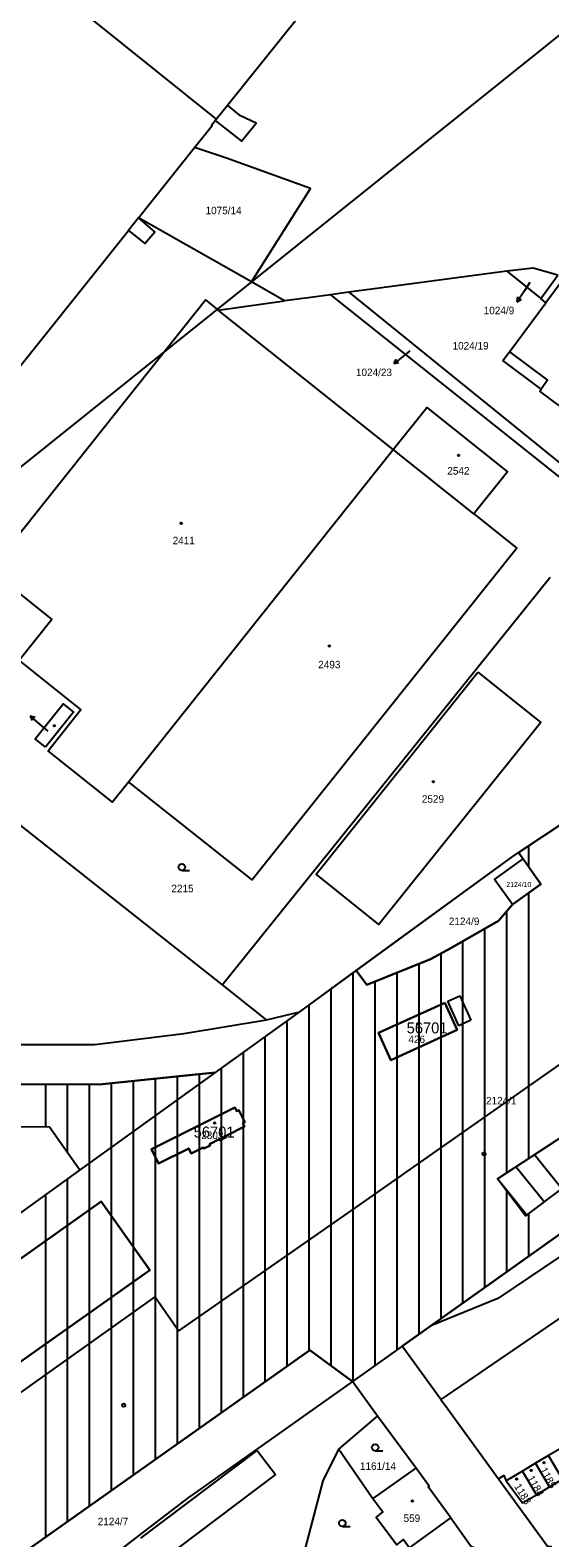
# Model space of a CAD drawing. Extents: x -794765 to -785424, y -1118958 to -1108731.
# Drawn here: x -792337.7 to -792219.4, y -1109922.9 to -1109579.6 of the extents above; entities that cross this region are included whole.
import ezdxf

# ---------------------------------------------------------------- set-up
doc = ezdxf.new("R2010")
doc.units = 0
for name, color, linetype in [('Level 66', 7, 'Continuous'), ('Level 71', 7, 'Continuous'), ('Level 75', 7, 'Continuous'), ('Level 76', 7, 'Continuous'), ('Level 77', 7, 'Continuous'), ('Level 78', 7, 'Continuous'), ('Level 79', 7, 'Continuous'), ('Level 80', 7, 'Continuous'), ('Level 81', 7, 'Continuous'), ('Vrstva 1', 7, 'Continuous'), ('Vrstva 53', 7, 'Continuous')]:
    doc.layers.add(name, color=color, linetype=linetype)

msp = doc.modelspace()

# ---------------------------------------------------------------- linework, layer by layer
at = {"layer": 'Level 66'}
for p, q in [((-792303.21, -1109770.88), (-792301.46, -1109770.88)), ((-792259.19, -1109903.04), (-792257.44, -1109903.04)), ((-792266.66, -1109920.27), (-792264.91, -1109920.27))]:
    msp.add_line(p, q, dxfattribs=at)
for centre in [(-792303.21, -1109770.13), (-792259.19, -1109902.29), (-792266.66, -1109919.52)]:
    msp.add_circle(centre, 0.75, dxfattribs=at)
at = {"layer": 'Level 71'}
msp.add_lwpolyline([(-791938.08, -1109742.36), (-792598.01, -1110271.46), (-792786.15, -1110036.8), (-792126.22, -1109507.7)], close=True, dxfattribs=at)
at = {"layer": 'Level 75'}
for p, q in [((-792378.05, -1109533.41), (-792295.37, -1109599.83)), ((-792295.37, -1109599.83), (-792295.65, -1109600.16)), ((-792313.11, -1109622.33), (-792300.29, -1109606.28)), ((-792287.32, -1109636.9), (-792313.11, -1109622.33)), ((-792229.23, -1109634.41), (-792257.13, -1109638.17)), ((-792229.23, -1109634.41), (-792221.51, -1109640.65)), ((-792221.51, -1109640.65), (-792217.57, -1109635.36)), ((-792213.73, -1109632.8), (-792220.3, -1109641.62)), ((-792279.86, -1109641.23), (-792287.32, -1109636.9)), ((-792265.17, -1109639.25), (-792269.36, -1109639.81)), ((-792294.9, -1109643.34), (-792279.86, -1109641.23)), ((-792220.3, -1109641.62), (-792221.51, -1109640.65)), ((-792255.07, -1109675.08), (-792294.9, -1109643.34)), ((-792315.33, -1109750.72), (-792255.07, -1109675.08)), ((-792236.7, -1109689.73), (-792255.07, -1109675.08)), ((-792219.35, -1109704.16), (-792293.96, -1109796.98)), ((-792293.96, -1109796.98), (-792344.46, -1109757.04)), ((-792226.53, -1109766.83), (-792225.52, -1109768.27)), ((-792276.34, -1109803.1), (-792263.48, -1109793.72)), ((-792283.96, -1109804.89), (-792293.96, -1109796.98)), ((-792295.56, -1109816.94), (-792276.34, -1109803.1)), ((-792283.96, -1109804.89), (-792276.34, -1109803.1)), ((-792326.43, -1109839.17), (-792295.56, -1109816.94)), ((-792246.55, -1109874.61), (-792164.73, -1109816.44)), ((-792147.85, -1109825.45), (-792244.24, -1109891.34)), ((-792253.05, -1109879.23), (-792246.55, -1109874.61)), ((-792253.05, -1109879.23), (-792264.32, -1109887.25)), ((-792244.24, -1109891.34), (-792253.05, -1109879.23)), ((-792258.68, -1109895.18), (-792264.32, -1109887.25)), ((-792267.43, -1109902.7), (-792258.68, -1109895.18)), ((-792249.95, -1109906.97), (-792258.68, -1109895.18)), ((-792267.43, -1109902.7), (-792259.72, -1109913.93)), ((-792216.72, -1109902.36), (-792219.71, -1109904.13)), ((-792222.7, -1109905.9), (-792225.68, -1109907.66)), ((-792219.71, -1109904.13), (-792222.7, -1109905.9)), ((-792219.5, -1109911.29), (-792222.7, -1109905.9)), ((-792216.52, -1109909.52), (-792219.71, -1109904.13)), ((-792225.68, -1109907.66), (-792229.39, -1109909.91)), ((-792222.49, -1109913.06), (-792225.68, -1109907.66)), ((-792219.5, -1109911.29), (-792216.52, -1109909.52)), ((-792222.49, -1109913.06), (-792219.5, -1109911.29)), ((-792251.4, -1109925.12), (-792242, -1109918.31)), ((-792313.28, -1109922.6), (-792325.83, -1109932.23))]:
    msp.add_line(p, q, dxfattribs=at)
for points in [[(-792292.8, -1109596.62), (-792272.41, -1109571.15), (-792279.6, -1109565.4)], [(-792295.65, -1109600.16), (-792289.59, -1109604.87), (-792286.27, -1109600.7), (-792289.83, -1109599.05), (-792292.8, -1109596.62)], [(-792300.29, -1109606.28), (-792296.3, -1109601.29), (-792296.46, -1109601.17), (-792295.65, -1109600.16)], [(-792287.32, -1109636.9), (-792273.94, -1109615.61), (-792293.05, -1109608.68), (-792300.29, -1109606.28)], [(-792355.96, -1109661.07), (-792353.1, -1109657.6), (-792345.85, -1109663.28), (-792315.38, -1109625.16), (-792311.64, -1109628.15), (-792309.39, -1109625.46), (-792313.11, -1109622.33)], [(-792217.57, -1109635.36), (-792223.23, -1109633.79), (-792229.23, -1109634.41)], [(-792257.13, -1109638.17), (-792257.66, -1109638.27), (-792265.17, -1109639.25)], [(-792265.17, -1109639.25), (-792207.01, -1109686.37), (-792203.19, -1109687.6), (-792199.7, -1109685.86), (-792186.33, -1109669.08)], [(-792346.37, -1109702.94), (-792346.88, -1109702.53), (-792297.84, -1109640.99), (-792294.9, -1109643.34)], [(-792269.36, -1109639.81), (-792273.82, -1109640.41), (-792279.86, -1109641.23)], [(-792269.36, -1109639.81), (-792207.16, -1109689.36), (-792204.47, -1109691.5), (-792204.05, -1109691.84)], [(-792191.31, -1109665.06), (-792200.45, -1109677.48), (-792203.54, -1109675.23), (-792211.54, -1109669.29), (-792218.63, -1109664.04), (-792221.71, -1109661.79), (-792221.38, -1109661.32), (-792230.1, -1109654.77), (-792228.64, -1109652.81), (-792220.3, -1109641.62)], [(-792255.07, -1109675.08), (-792247.45, -1109665.51), (-792229.07, -1109680.15), (-792236.7, -1109689.73)], [(-792236.7, -1109689.73), (-792226.93, -1109697.52), (-792287.19, -1109773.06), (-792315.33, -1109750.72)], [(-792346.37, -1109702.94), (-792332.79, -1109713.75), (-792340.26, -1109723.13), (-792326.19, -1109734.34), (-792333.66, -1109743.71), (-792319.04, -1109755.37), (-792315.33, -1109750.72)], [(-792235.81, -1109725.77), (-792221.5, -1109737.22), (-792258.33, -1109783.22), (-792272.59, -1109771.72), (-792235.81, -1109725.77)], [(-792334.22, -1109742.85), (-792336.62, -1109740.94), (-792330.24, -1109732.98), (-792327.86, -1109734.89), (-792334.22, -1109742.85)], [(-792226.53, -1109766.83), (-792215.1, -1109759.26), (-792190.07, -1109741.13), (-792187.8, -1109739.49), (-792182.21, -1109735.57)], [(-792263.48, -1109793.72), (-792227.74, -1109767.63), (-792226.53, -1109766.83)], [(-792227.91, -1109778.64), (-792232.01, -1109772.96), (-792225.52, -1109768.27)], [(-792225.52, -1109768.27), (-792221.5, -1109774), (-792227.91, -1109778.64)], [(-792227.91, -1109778.64), (-792231.12, -1109782.39), (-792242.15, -1109788.7), (-792246.57, -1109791.13), (-792261.09, -1109796.98), (-792263.48, -1109793.72)], [(-792379.5, -1109803.55), (-792361.45, -1109807.85), (-792342.29, -1109810.51), (-792323.04, -1109810.54), (-792302.75, -1109808.06), (-792283.96, -1109804.89)], [(-792243.33, -1109801.02), (-792258.45, -1109807.89), (-792255.62, -1109814.12), (-792240.53, -1109807.23), (-792243.33, -1109801.02)], [(-792295.56, -1109816.94), (-792301.6, -1109817.55), (-792322.02, -1109819.61), (-792342.61, -1109819.6), (-792359.93, -1109816.17), (-792381.95, -1109813.67)], [(-792149.91, -1109821.24), (-792150.43, -1109821.57), (-792155.08, -1109814.18), (-792175.53, -1109829.37), (-792217.28, -1109858.93), (-792231.29, -1109868.36), (-792246.55, -1109874.61)], [(-792197.4, -1109828.81), (-792224.99, -1109849.52), (-792231.36, -1109841.16), (-792202.2, -1109822.1)], [(-792296.75, -1109833.5), (-792296.89, -1109833.23), (-792294.69, -1109832.12), (-792294.55, -1109832.4), (-792293.11, -1109831.67), (-792293.24, -1109831.4), (-792288.91, -1109829.23), (-792289.32, -1109828.42), (-792288.88, -1109828.19), (-792290.24, -1109825.5), (-792290.69, -1109825.73), (-792291.12, -1109824.89), (-792303.27, -1109830.97), (-792310.11, -1109834.39), (-792308.49, -1109837.63), (-792301.63, -1109834.25), (-792301.09, -1109835.33), (-792298.34, -1109833.96), (-792298.21, -1109834.23), (-792296.75, -1109833.5)], [(-792326.43, -1109839.17), (-792333.34, -1109829.35), (-792386.68, -1109829.15)], [(-792424.2, -1109907.16), (-792385.97, -1109878.06), (-792389.09, -1109874.23), (-792363.55, -1109861.57), (-792349.96, -1109854.83), (-792346.23, -1109853.43), (-792326.43, -1109839.17)], [(-792350.32, -1109890.12), (-792310.53, -1109861.95), (-792321.58, -1109846.27), (-792361.41, -1109874.49), (-792361.79, -1109874.77), (-792365.28, -1109869.81), (-792377.79, -1109878.69), (-792372.64, -1109886.06), (-792380.76, -1109891.84), (-792386.94, -1109896.32), (-792378.6, -1109908.09), (-792372.63, -1109903.82), (-792364.77, -1109898.2), (-792363.05, -1109900.6), (-792354.69, -1109894.62), (-792355.34, -1109893.72), (-792350.32, -1109890.12)], [(-792367.46, -1109942.54), (-792356.82, -1109934.38), (-792354.59, -1109937.05), (-792274.06, -1109880.18), (-792264.32, -1109887.25)], [(-792264.32, -1109887.25), (-792299.96, -1109912.47), (-792301.66, -1109913.67), (-792313.28, -1109922.6)], [(-792244.24, -1109891.34), (-792242.7, -1109893.46), (-792231.08, -1109909.43)], [(-792266.09, -1109941.85), (-792278.7, -1109939.11), (-792271.06, -1109909.92), (-792267.43, -1109902.7)], [(-792249.95, -1109906.97), (-792250.42, -1109907.31), (-792259.72, -1109913.93)], [(-792242, -1109918.31), (-792247.15, -1109911.27), (-792246.92, -1109911.11), (-792249.95, -1109906.97)], [(-792231.08, -1109909.43), (-792229.89, -1109908.7), (-792229.39, -1109909.91)], [(-792231.08, -1109909.43), (-792219.92, -1109924.78), (-792218.94, -1109924.87)], [(-792229.39, -1109909.91), (-792225.67, -1109914.91), (-792222.49, -1109913.06)], [(-792259.72, -1109913.93), (-792257.44, -1109916.97), (-792259, -1109918.14), (-792254.29, -1109924.44), (-792252.74, -1109923.24), (-792251.4, -1109925.12)], [(-792242, -1109918.31), (-792237.1, -1109925.14), (-792236.85, -1109924.96), (-792233.78, -1109929.24), (-792234.06, -1109929.44), (-792228.74, -1109936.67)]]:
    msp.add_lwpolyline(points, dxfattribs=at)
at = {"layer": 'Level 77'}
for p, q in [((-792295.37, -1109599.83), (-792292.8, -1109596.62)), ((-792313.11, -1109622.33), (-792315.38, -1109625.16)), ((-792228.64, -1109652.81), (-792219.94, -1109659.27)), ((-792219.94, -1109659.27), (-792221.38, -1109661.32)), ((-792242.67, -1109800.66), (-792239.95, -1109799.43)), ((-792240.14, -1109806.26), (-792242.67, -1109800.66)), ((-792239.95, -1109799.43), (-792237.42, -1109805.03)), ((-792237.42, -1109805.03), (-792240.14, -1109806.26)), ((-792312.57, -1109922.99), (-792286.05, -1109902.96)), ((-792286.05, -1109902.96), (-792281.92, -1109908.45)), ((-792281.92, -1109908.45), (-792308.48, -1109928.46))]:
    msp.add_line(p, q, dxfattribs=at)
at = {"layer": 'Level 78'}
for p, q in [((-792224.2, -1109770.15), (-792224.2, -1109765.29)), ((-792224.2, -1109836.48), (-792224.2, -1109775.95)), ((-792229.2, -1109839.75), (-792229.2, -1109780.15)), ((-792239.2, -1109869.38), (-792239.2, -1109786.96)), ((-792234.2, -1109865.83), (-792234.2, -1109784.13)), ((-792244.2, -1109872.94), (-792244.2, -1109789.79)), ((-792249.2, -1109876.49), (-792249.2, -1109792.19)), ((-792264.2, -1109887.16), (-792264.2, -1109794.25)), ((-792259.2, -1109883.61), (-792259.2, -1109796.22)), ((-792254.2, -1109880.05), (-792254.2, -1109794.2)), ((-792269.2, -1109883.71), (-792269.2, -1109797.89)), ((-792274.2, -1109880.28), (-792274.2, -1109801.54)), ((-792279.2, -1109883.81), (-792279.2, -1109805.16)), ((-792284.2, -1109887.34), (-792284.2, -1109808.76)), ((-792289.2, -1109890.87), (-792289.2, -1109812.36)), ((-792304.2, -1109901.46), (-792304.2, -1109817.81)), ((-792299.2, -1109897.93), (-792299.2, -1109817.31)), ((-792294.2, -1109894.4), (-792294.2, -1109815.96)), ((-792334.2, -1109829.35), (-792334.2, -1109819.6)), ((-792329.2, -1109835.23), (-792329.2, -1109819.61)), ((-792324.2, -1109915.59), (-792324.2, -1109819.61)), ((-792319.2, -1109912.06), (-792319.2, -1109819.33)), ((-792314.2, -1109908.53), (-792314.2, -1109818.82)), ((-792309.2, -1109905), (-792309.2, -1109818.32)), ((-792220.74, -1109846.33), (-792227.15, -1109838.41)), ((-792216.74, -1109843.33), (-792222.95, -1109835.66)), ((-792329.2, -1109919.12), (-792329.2, -1109841.16)), ((-792224.74, -1109849.33), (-792231.36, -1109841.16)), ((-792334.2, -1109922.65), (-792334.2, -1109844.77)), ((-792229.2, -1109862.28), (-792229.2, -1109843.99)), ((-792224.2, -1109858.72), (-792224.2, -1109848.93))]:
    msp.add_line(p, q, dxfattribs=at)
at = {"layer": 'Level 79'}
for centre in [(-792240.16, -1109676.36), (-792303.36, -1109691.86), (-792269.61, -1109719.81), (-792332.26, -1109737.96), (-792245.97, -1109750.71), (-792249.52, -1109805.87), (-792295.73, -1109828.39), (-792220.75, -1109905.75), (-792226.99, -1109909.46), (-792223.67, -1109907.53), (-792250.74, -1109914.47)]:
    msp.add_circle(centre, 0.175, dxfattribs=at)
at = {"layer": 'Level 80'}
for p, q in [((-792225.21, -1109638.91), (-792226.89, -1109641.4)), ((-792223.95, -1109637.03), (-792225.21, -1109638.91)), ((-792226.89, -1109641.4), (-792226.74, -1109640.29)), ((-792226.89, -1109641.4), (-792225.91, -1109640.85)), ((-792251.32, -1109652.59), (-792252.57, -1109653.61)), ((-792252.57, -1109653.61), (-792254.9, -1109655.5)), ((-792254.9, -1109655.5), (-792254.44, -1109654.48)), ((-792254.9, -1109655.5), (-792253.81, -1109655.26)), ((-792335.44, -1109737.68), (-792337.71, -1109735.71)), ((-792337.71, -1109735.71), (-792336.62, -1109735.99)), ((-792337.71, -1109735.71), (-792337.28, -1109736.75)), ((-792333.65, -1109739.22), (-792335.44, -1109737.68))]:
    msp.add_line(p, q, dxfattribs=at)
at = {"layer": 'Level 81'}
for points in [[(-792342.61, -1109819.6), (-792322.02, -1109819.61), (-792301.6, -1109817.55), (-792295.56, -1109816.94), (-792276.34, -1109803.1), (-792227.74, -1109767.63), (-792215.1, -1109759.26)], [(-792164.73, -1109816.44), (-792246.55, -1109874.61), (-792253.05, -1109879.23), (-792264.32, -1109887.25), (-792299.96, -1109912.47), (-792301.66, -1109913.67), (-792313.28, -1109922.6), (-792325.83, -1109932.23)], [(-792346.23, -1109853.43), (-792326.43, -1109839.17), (-792333.34, -1109829.35), (-792386.68, -1109829.15)]]:
    msp.add_lwpolyline(points, dxfattribs=at)
for points in [[(-792243.33, -1109801.02), (-792240.53, -1109807.23), (-792255.62, -1109814.12), (-792258.45, -1109807.89)], [(-792202.2, -1109822.1), (-792187.68, -1109812.04), (-792182.67, -1109808.46), (-792178.27, -1109814.93), (-792183.19, -1109818.5), (-792197.4, -1109828.81), (-792224.99, -1109849.52), (-792231.36, -1109841.16)], [(-792303.27, -1109830.97), (-792291.12, -1109824.89), (-792290.69, -1109825.73), (-792290.24, -1109825.5), (-792288.88, -1109828.19), (-792289.32, -1109828.42), (-792288.91, -1109829.23), (-792293.24, -1109831.4), (-792293.11, -1109831.67), (-792294.55, -1109832.4), (-792294.69, -1109832.12), (-792296.89, -1109833.23), (-792296.75, -1109833.5), (-792298.21, -1109834.23), (-792298.34, -1109833.96), (-792301.09, -1109835.33), (-792301.63, -1109834.25), (-792308.49, -1109837.63), (-792310.11, -1109834.39)], [(-792380.76, -1109891.84), (-792372.64, -1109886.06), (-792377.79, -1109878.69), (-792365.28, -1109869.81), (-792361.79, -1109874.77), (-792361.41, -1109874.49), (-792321.58, -1109846.27), (-792310.53, -1109861.95), (-792350.32, -1109890.12), (-792355.34, -1109893.72), (-792354.69, -1109894.62), (-792363.05, -1109900.6), (-792364.77, -1109898.2), (-792372.63, -1109903.82), (-792378.6, -1109908.09), (-792386.94, -1109896.32)]]:
    msp.add_lwpolyline(points, close=True, dxfattribs=at)
at = {"layer": 'Vrstva 1'}
msp.add_line((-792196.9, -1109800.79), (-792262.89, -1109847.12), dxfattribs=at)
msp.add_lwpolyline([(-792262.89, -1109847.12), (-792303.98, -1109875.73), (-792309.37, -1109867.98), (-792381.88, -1109919.59), (-792373.33, -1109931.54)], dxfattribs=at)
for centre in [(-792234.4, -1109835.46), (-792316.42, -1109892.69)]:
    msp.add_circle(centre, 0.375, dxfattribs=at)
at = {"layer": 'Vrstva 53'}
for points in [[(-792342.61, -1109819.6), (-792322.02, -1109819.61), (-792295.56, -1109816.94), (-792276.34, -1109803.1), (-792263.48, -1109793.72), (-792261.09, -1109796.98), (-792246.57, -1109791.13), (-792242.15, -1109788.7), (-792231.12, -1109782.39), (-792227.91, -1109778.64), (-792221.5, -1109774), (-792226.53, -1109766.83), (-792215.1, -1109759.26)], [(-792164.73, -1109816.44), (-792246.55, -1109874.61), (-792264.32, -1109887.25), (-792274.06, -1109880.18)], [(-792346.23, -1109853.43), (-792326.43, -1109839.17), (-792333.34, -1109829.35), (-792386.68, -1109829.15)], [(-792274.06, -1109880.18), (-792354.59, -1109937.05), (-792356.82, -1109934.38), (-792367.46, -1109942.54), (-792370.89, -1109945.17), (-792383.68, -1109958.07), (-792389.98, -1109953.44), (-792394.9, -1109948.21), (-792395.36, -1109947.72), (-792395.96, -1109947.08), (-792396.36, -1109947.46), (-792401.63, -1109940.01), (-792401.09, -1109939.74), (-792401.42, -1109939.07), (-792404.43, -1109932.95), (-792404.35, -1109930.54), (-792406.09, -1109932.53), (-792409.46, -1109929.26), (-792407.99, -1109927.32), (-792424.2, -1109907.16), (-792385.97, -1109878.06), (-792389.09, -1109874.23), (-792363.55, -1109861.57)]]:
    msp.add_lwpolyline(points, dxfattribs=at)

# ---------------------------------------------------------------- texts
at = {"layer": 'Level 76'}
for s, height, p in [('1075/14', 1.7, (-792297.81, -1109621.47)), ('1024/9', 1.7, (-792234.48, -1109644.24)), ('1024/19', 1.7, (-792241.58, -1109652.28)), ('1024/23', 1.7, (-792263.58, -1109658.33)), ('2542', 1.7, (-792242.77, -1109680.74)), ('2411', 1.7, (-792305.31, -1109696.63)), ('2493', 1.7, (-792272.16, -1109724.87)), ('2529', 1.7, (-792248.57, -1109755.48)), ('2215', 1.7, (-792305.59, -1109775.86)), ('2124/10', 1.139, (-792229.33, -1109774.68)), ('2124/9', 1.7, (-792242.42, -1109783.33)), ('426', 1.7, (-792251.63, -1109810.22)), ('2124/1', 1.7, (-792233.96, -1109824.17)), ('2303', 1.7, (-792298.79, -1109832.07)), ('1161/14', 1.7, (-792262.67, -1109907.4)), ('2124/7', 1.7, (-792322.36, -1109920)), ('559', 1.7, (-792252.73, -1109919.26))]:
    msp.add_text(s, height=height, dxfattribs=at).set_placement(p)
for s, rotation, p in [('1185', 298, (-792221.71, -1109907.37)), ('1184', 299, (-792224.61, -1109909.25)), ('1183', 301, (-792227.6, -1109911.16))]:
    msp.add_text(s, height=1.7, rotation=rotation, dxfattribs=at).set_placement(p)
at = {"layer": 'Level 81'}
for p in [(-792252.02, -1109808.01), (-792300.5, -1109831.72)]:
    msp.add_text('56701', height=2.5, dxfattribs=at).set_placement(p)

doc.saveas('drawing.dxf')
